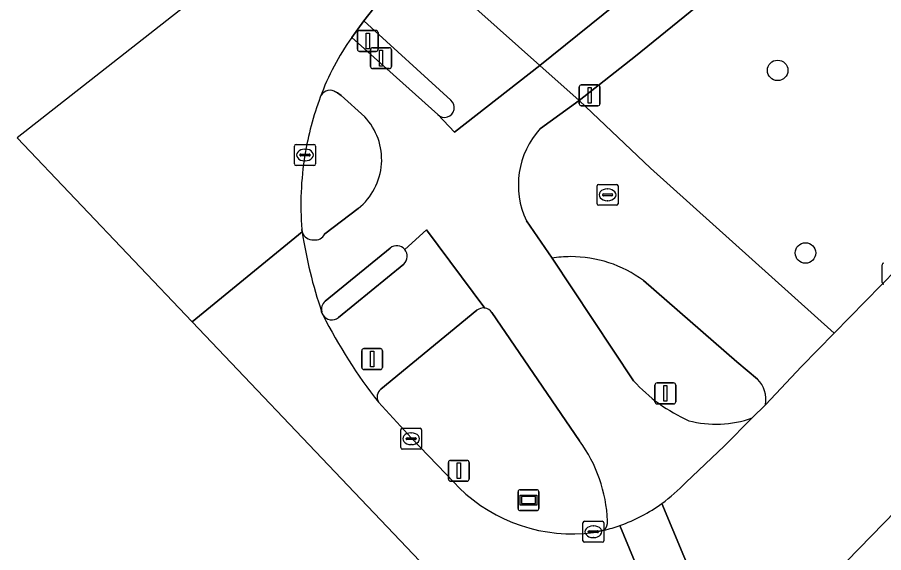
# Model space of a CAD drawing. Extents: x 162803 to 163818, y 381639 to 382475.
# Drawn here: x 162803.47 to 162844.86, y 382030.39 to 382055.96 of the extents above; entities that cross this region are included whole.
import ezdxf

# ---------------------------------------------------------------- set-up
doc = ezdxf.new("R2010")
doc.units = 0
for name, color, linetype in [('IMGEO_Berm_groen', 7, 'Continuous'), ('IMGEO_Boom', 7, 'Continuous'), ('IMGEO_Drukknoppaal', 7, 'Continuous'), ('IMGEO_Fietspad_open', 7, 'Continuous'), ('IMGEO_Groenvoorziening', 7, 'Continuous'), ('IMGEO_Haag', 7, 'Continuous'), ('IMGEO_Kolk', 7, 'Continuous'), ('IMGEO_Lichtmast', 7, 'Continuous'), ('IMGEO_Parkeervlak_open', 7, 'Continuous'), ('IMGEO_Rijbaan_lokaal_gesloten', 7, 'Continuous'), ('IMGEO_Rijbaan_regionaal_gesloten', 7, 'Continuous'), ('IMGEO_Rioolput', 7, 'Continuous'), ('IMGEO_Straatnaambord', 7, 'Continuous'), ('IMGEO_Verkeersbordpaal', 7, 'Continuous'), ('IMGEO_Verkeerseiland_open', 7, 'Continuous'), ('IMGEO_Verkeersregelinstallatiepaal', 7, 'Continuous'), ('IMGEO_Voetpad_open', 7, 'Continuous')]:
    doc.layers.add(name, color=color, linetype=linetype)

msp = doc.modelspace()

# ---------------------------------------------------------------- linework, layer by layer
at = {"layer": 'IMGEO_Berm_groen'}
for points in [[(162823.2, 382058.349), (162828.434, 382053.666), (162833.909, 382058.089), (162839.968, 382063.013)], [(162842.09, 382061.502), (162832.997, 382054.101), (162830.307, 382051.984), (162833.723, 382048.763), (162842.499, 382040.872), (162845.49, 382043.926), (162851.91, 382050.669), (162860.165, 382059.115)]]:
    msp.add_lwpolyline(points, dxfattribs=at)
at = {"layer": 'IMGEO_Boom'}
for centre in [(162839.794, 382053.429), (162841.123, 382044.707)]:
    msp.add_circle(centre, 0.489, dxfattribs=at)
at = {"layer": 'IMGEO_Drukknoppaal'}
for p, q in [((162820.352, 382053.613), (162820.352, 382054.413)), ((162820.352, 382054.413), (162820.352, 382053.613)), ((162820.452, 382054.513), (162821.242, 382054.513)), ((162821.242, 382054.513), (162820.452, 382054.513)), ((162821.342, 382054.413), (162821.342, 382053.613)), ((162821.342, 382053.613), (162821.342, 382054.413)), ((162821.242, 382053.513), (162820.452, 382053.513)), ((162820.452, 382053.513), (162821.242, 382053.513))]:
    msp.add_line(p, q, dxfattribs=at)
msp.add_lwpolyline([(162820.772, 382054.388), (162820.922, 382054.388), (162820.922, 382053.638), (162820.772, 382053.638), (162820.772, 382054.388)], dxfattribs=at)
for centre, start, end in [((162820.452, 382054.413), 90, 180), ((162820.452, 382054.413), 90, 180), ((162821.242, 382054.413), 0, 90), ((162821.242, 382054.413), 360, 90), ((162820.452, 382053.613), 180, 270), ((162820.452, 382053.613), 180, 270), ((162821.242, 382053.613), 270, 0), ((162821.242, 382053.613), 270, 0)]:
    msp.add_arc(centre, 0.1, start, end, dxfattribs=at)
at = {"layer": 'IMGEO_Fietspad_open'}
for points in [[(162839.968, 382063.013), (162833.909, 382058.089), (162828.434, 382053.666), (162830.307, 382051.984), (162832.997, 382054.101), (162842.09, 382061.502)], [(162828.458, 382050.647), (162830.307, 382051.984), (162828.434, 382053.666), (162824.359, 382050.477), (162823.558, 382051.315), (162819.447, 382054.998)], [(162818.607, 382052.443), (162818.774, 382052.36), (162818.945, 382052.229), (162820.069, 382051.216)], [(162819.76, 382046.836), (162818.158, 382045.617)], [(162832.907, 382038.597), (162829.017, 382044.46), (162827.791, 382046.246)], [(162821.983, 382044.877), (162823.023, 382045.813), (162825.807, 382042.075)], [(162818.175, 382042.398), (162821.287, 382044.939)], [(162826.137, 382041.866), (162830.332, 382035.729)], [(162835.403, 382033.742), (162837.253, 382035.497), (162838.578, 382036.825)]]:
    msp.add_lwpolyline(points, dxfattribs=at)
for centre, radius, start, end in [((162829.222, 382048.027), 12.006, 144.5073, 159.891), ((162818.421, 382051.971), 0.508, 68.4938, 158.7193), ((162817.886, 382049.169), 2.993, 308.7787, 43.1505), ((162831.391, 382047.951), 3.984, 137.4165, 205.3475), ((162817.582, 382045.85), 0.519, 194.8852, 275.8964), ((162838.73, 382048.977), 21.894, 188.5638, 198.8653), ((162817.7, 382045.838), 0.509, 262.6404, 334.1961), ((162821.604, 382044.556), 0.497, 40.2255, 129.5935), ((162818.488, 382042.02), 0.491, 129.5542, 194.3339), ((162825.739, 382041.602), 0.478, 33.5132, 81.792), ((162838.94, 382044.182), 8.221, 222.7929, 245.6032), ((162836.846, 382041.784), 5.253, 255.653, 289.2539), ((162824.671, 382031.6), 7.007, 2.5444, 36.1079), ((162829.556, 382039.255), 8.036, 305.872, 316.6849), ((162829.593, 382039.211), 7.979, 289.5522, 305.8445), ((162831.148, 382031.855), 0.526, 311.7184, 6.1382), ((162829.651, 382038.991), 7.752, 283.7802, 289.687)]:
    msp.add_arc(centre, radius, start, end, dxfattribs=at)
at = {"layer": 'IMGEO_Groenvoorziening'}
for points in [[(162829.017, 382044.46), (162832.907, 382038.597)], [(162838.833, 382038.683), (162837.844, 382039.513), (162833.379, 382043.387)], [(162825.431, 382041.969), (162820.84, 382038.199)], [(162830.332, 382035.729), (162826.137, 382041.866)], [(162820.728, 382037.58), (162822.31, 382035.86), (162824.338, 382033.741), (162824.581, 382033.492)], [(162838.578, 382036.825), (162839.208, 382037.457)], [(162830.992, 382031.355), (162831.498, 382031.462)]]:
    msp.add_lwpolyline(points, dxfattribs=at)
for centre, radius, start, end in [((162829.93, 382038.628), 5.903, 90.3245, 98.901), ((162829.925, 382038.746), 5.785, 53.3456, 90.2789), ((162825.738, 382041.599), 0.481, 81.7631, 129.7248), ((162825.739, 382041.602), 0.478, 33.5132, 81.792), ((162838.94, 382044.182), 8.221, 222.7929, 245.6032), ((162837.828, 382037.705), 1.402, 349.793, 44.2219), ((162821.131, 382037.827), 0.472, 127.9959, 211.4922), ((162836.846, 382041.784), 5.253, 255.653, 289.2539), ((162824.671, 382031.6), 7.007, 2.5444, 36.1079), ((162829.982, 382039.01), 7.721, 225.6142, 277.5159), ((162831.148, 382031.855), 0.526, 311.7184, 6.1382)]:
    msp.add_arc(centre, radius, start, end, dxfattribs=at)
at = {"layer": 'IMGEO_Haag'}
for points in [[(162829.017, 382044.46), (162832.907, 382038.597)], [(162838.833, 382038.683), (162837.844, 382039.513), (162833.379, 382043.387)], [(162825.431, 382041.969), (162820.84, 382038.199)], [(162830.332, 382035.729), (162826.137, 382041.866)], [(162820.728, 382037.58), (162822.31, 382035.86), (162824.338, 382033.741), (162824.581, 382033.492)], [(162838.578, 382036.825), (162839.208, 382037.457)], [(162830.992, 382031.355), (162831.498, 382031.462)]]:
    msp.add_lwpolyline(points, dxfattribs=at)
for centre, radius, start, end in [((162829.93, 382038.628), 5.903, 90.3245, 98.901), ((162829.925, 382038.746), 5.785, 53.3456, 90.2789), ((162825.738, 382041.599), 0.481, 81.7631, 129.7248), ((162825.739, 382041.602), 0.478, 33.5132, 81.792), ((162838.94, 382044.182), 8.221, 222.7929, 245.6032), ((162837.828, 382037.705), 1.402, 349.793, 44.2219), ((162821.131, 382037.827), 0.472, 127.9959, 211.4922), ((162836.846, 382041.784), 5.253, 255.653, 289.2539), ((162824.671, 382031.6), 7.007, 2.5444, 36.1079), ((162829.982, 382039.01), 7.721, 225.6142, 277.5159), ((162831.148, 382031.855), 0.526, 311.7184, 6.1382)]:
    msp.add_arc(centre, radius, start, end, dxfattribs=at)
at = {"layer": 'IMGEO_Kolk'}
for p, q in [((162816.715, 382048.961), (162816.715, 382049.813)), ((162816.79, 382049.887), (162817.642, 382049.887)), ((162817.203, 382049.667), (162817.228, 382049.667)), ((162817.716, 382049.813), (162817.716, 382048.961)), ((162816.974, 382049.381), (162816.974, 382049.393)), ((162817.412, 382049.344), (162817.014, 382049.344)), ((162817.017, 382049.43), (162817.415, 382049.43)), ((162817.458, 382049.393), (162817.458, 382049.381)), ((162817.642, 382048.887), (162816.79, 382048.887)), ((162817.226, 382049.107), (162817.201, 382049.107)), ((162844.784, 382043.293), (162844.784, 382044.145)), ((162821.862, 382036.334), (162822.714, 382036.334)), ((162821.787, 382035.408), (162821.787, 382036.26)), ((162822.275, 382036.114), (162822.3, 382036.114)), ((162822.788, 382036.26), (162822.788, 382035.408)), ((162822.046, 382035.828), (162822.046, 382035.84)), ((162822.484, 382035.791), (162822.086, 382035.791)), ((162822.089, 382035.877), (162822.487, 382035.877)), ((162822.298, 382035.554), (162822.273, 382035.554)), ((162822.53, 382035.84), (162822.53, 382035.828)), ((162822.714, 382035.334), (162821.862, 382035.334)), ((162830.49, 382030.964), (162830.49, 382031.816)), ((162830.565, 382031.89), (162831.417, 382031.89)), ((162831.491, 382031.816), (162831.491, 382030.964)), ((162830.749, 382031.384), (162830.749, 382031.396)), ((162830.792, 382031.433), (162831.19, 382031.433)), ((162830.978, 382031.67), (162831.003, 382031.67)), ((162831.233, 382031.396), (162831.233, 382031.384)), ((162831.187, 382031.347), (162830.789, 382031.347)), ((162831.001, 382031.11), (162830.976, 382031.11)), ((162831.417, 382030.89), (162830.565, 382030.89))]:
    msp.add_line(p, q, dxfattribs=at)
for points in [[(162816.715, 382048.961), (162816.715, 382049.813)], [(162816.79, 382049.887), (162817.642, 382049.887)], [(162817.716, 382049.813), (162817.716, 382048.961)], [(162817.642, 382048.887), (162816.79, 382048.887)], [(162844.784, 382043.293), (162844.784, 382044.145)], [(162821.862, 382036.334), (162822.714, 382036.334)], [(162821.787, 382035.408), (162821.787, 382036.26)], [(162822.788, 382036.26), (162822.788, 382035.408)], [(162822.714, 382035.334), (162821.862, 382035.334)], [(162830.49, 382030.964), (162830.49, 382031.816)], [(162830.565, 382031.89), (162831.417, 382031.89)], [(162831.491, 382031.816), (162831.491, 382030.964)], [(162831.417, 382030.89), (162830.565, 382030.89)]]:
    msp.add_lwpolyline(points, dxfattribs=at)
for centre, radius, start, end in [((162816.792, 382049.811), 0.0765, 91.552, 178.448), ((162816.792, 382049.811), 0.0765, 91.552, 178.448), ((162817.64, 382049.811), 0.0765, 1.552, 88.448), ((162817.64, 382049.811), 0.0765, 1.552, 88.448), ((162817.014, 382049.39), 0.0403, 85.8775, 175.7526), ((162817.011, 382049.38), 0.0366, 178.938, 274.7102), ((162817.415, 382049.387), 0.043, 264.8664, 352.4533), ((162817.419, 382049.392), 0.0386, 1.7309, 96.639), ((162816.792, 382048.963), 0.0765, 181.552, 268.448), ((162816.792, 382048.963), 0.0765, 181.552, 268.448), ((162817.64, 382048.963), 0.0765, 271.552, 358.448), ((162817.64, 382048.963), 0.0765, 271.552, 358.448), ((162844.861, 382044.143), 0.0765, 91.552, 178.448), ((162844.861, 382044.143), 0.0765, 91.552, 178.448), ((162844.861, 382043.295), 0.0765, 181.552, 268.448), ((162844.861, 382043.295), 0.0765, 181.552, 268.448), ((162821.864, 382036.258), 0.0765, 91.552, 178.448), ((162821.864, 382036.258), 0.0765, 91.552, 178.448), ((162822.712, 382036.258), 0.0765, 1.552, 88.448), ((162822.712, 382036.258), 0.0765, 1.552, 88.448), ((162822.086, 382035.837), 0.0403, 85.8775, 175.7526), ((162822.083, 382035.827), 0.0366, 178.938, 274.7102), ((162822.487, 382035.834), 0.043, 264.8664, 352.4533), ((162822.491, 382035.839), 0.0386, 1.7309, 96.639), ((162821.864, 382035.41), 0.0765, 181.552, 268.448), ((162821.864, 382035.41), 0.0765, 181.552, 268.448), ((162822.712, 382035.41), 0.0765, 271.552, 358.448), ((162822.712, 382035.41), 0.0765, 271.552, 358.448), ((162830.567, 382031.814), 0.0765, 91.552, 178.448), ((162830.567, 382031.814), 0.0765, 91.552, 178.448), ((162831.415, 382031.814), 0.0765, 1.552, 88.448), ((162831.415, 382031.814), 0.0765, 1.552, 88.448), ((162830.789, 382031.393), 0.0403, 85.8775, 175.7526), ((162830.786, 382031.383), 0.0366, 178.938, 274.7102), ((162831.19, 382031.39), 0.043, 264.8664, 352.4533), ((162831.194, 382031.395), 0.0386, 1.7309, 96.639), ((162830.567, 382030.966), 0.0765, 181.552, 268.448), ((162830.567, 382030.966), 0.0765, 181.552, 268.448), ((162831.415, 382030.966), 0.0765, 271.552, 358.448), ((162831.415, 382030.966), 0.0765, 271.552, 358.448)]:
    msp.add_arc(centre, radius, start, end, dxfattribs=at)
for centre, major_axis, ratio, start_param, end_param in [((162817.202, 382049.387), (-0.387, 0.002), 0.722429, 4.712389, 7.853982), ((162817.227, 382049.387), (-0.39, 0.002), 0.717154, 1.570796, 4.712389), ((162822.274, 382035.834), (-0.387, 0.002), 0.722429, 4.712389, 7.853982), ((162822.299, 382035.834), (-0.39, 0.002), 0.717154, 1.570796, 4.712389), ((162830.977, 382031.39), (-0.387, 0.002), 0.722429, 4.712389, 7.853982), ((162831.002, 382031.39), (-0.39, 0.002), 0.717154, 1.570796, 4.712389)]:
    msp.add_ellipse(centre, major_axis=major_axis, ratio=ratio, start_param=start_param, end_param=end_param, dxfattribs=at)
at = {"layer": 'IMGEO_Lichtmast'}
for p, q in [((162824.068, 382033.902), (162824.068, 382034.702)), ((162824.068, 382034.702), (162824.068, 382033.902)), ((162824.168, 382034.802), (162824.958, 382034.802)), ((162824.958, 382034.802), (162824.168, 382034.802)), ((162825.058, 382034.702), (162825.058, 382033.902)), ((162825.058, 382033.902), (162825.058, 382034.702)), ((162824.958, 382033.802), (162824.168, 382033.802)), ((162824.168, 382033.802), (162824.958, 382033.802))]:
    msp.add_line(p, q, dxfattribs=at)
msp.add_lwpolyline([(162824.488, 382034.677), (162824.638, 382034.677), (162824.638, 382033.927), (162824.488, 382033.927), (162824.488, 382034.677)], dxfattribs=at)
for centre, start, end in [((162824.168, 382034.702), 90, 180), ((162824.168, 382034.702), 90, 180), ((162824.958, 382034.702), 0, 90), ((162824.958, 382034.702), 360, 90), ((162824.168, 382033.902), 180, 270), ((162824.168, 382033.902), 180, 270), ((162824.958, 382033.902), 270, 0), ((162824.958, 382033.902), 270, 0)]:
    msp.add_arc(centre, 0.1, start, end, dxfattribs=at)
at = {"layer": 'IMGEO_Parkeervlak_open'}
msp.add_lwpolyline([(162843.844, 382029.893), (162844.86, 382029.871), (162845.233, 382029.969), (162845.577, 382030.15), (162852.661, 382037.495), (162851.304, 382038.405), (162842.516, 382029.384)], dxfattribs=at)
at = {"layer": 'IMGEO_Rijbaan_lokaal_gesloten'}
for points in [[(162901.496, 382101.566), (162899.437, 382099.408), (162897.408, 382097.47), (162892.398, 382092.286), (162885.738, 382085.353), (162880.038, 382079.529), (162875.028, 382074.484), (162867.469, 382066.672), (162863.695, 382062.767), (162861.909, 382060.919), (162860.165, 382059.115), (162851.91, 382050.669), (162845.49, 382043.926), (162842.499, 382040.872), (162840.941, 382039.281), (162839.208, 382037.457), (162838.578, 382036.825), (162837.253, 382035.497), (162835.403, 382033.742)], [(162841.015, 382027.817), (162842.254, 382029.116), (162842.516, 382029.384), (162851.304, 382038.405), (162851.517, 382038.623), (162858.156, 382045.535), (162863.261, 382050.801), (162876.36, 382064.246), (162887.329, 382075.655), (162896.559, 382085.045), (162901.469, 382090.121)], [(162817.08, 382045.717), (162811.833, 382041.415)], [(162818.075, 382041.747), (162818.012, 382041.898)], [(162811.833, 382041.415), (162819.581, 382033.271), (162837.67, 382014.257), (162884.441, 381972.816), (162884.761, 381973.175), (162885.252, 381973.726), (162865.128, 381991.442), (162848.757, 382005.325), (162842.115, 382011.816), (162839.461, 382015.662), (162836.599, 382021.189), (162832.263, 382031.692)], [(162824.581, 382033.492), (162824.338, 382033.741), (162822.31, 382035.86), (162820.728, 382037.58)], [(162839.6, 382019.977), (162834.265, 382032.743)], [(162834.265, 382032.743), (162839.6, 382019.977)], [(162831.498, 382031.462), (162830.992, 382031.355)], [(162832.263, 382031.692), (162836.599, 382021.189), (162839.461, 382015.662), (162842.115, 382011.816), (162848.757, 382005.325), (162865.128, 381991.442), (162885.252, 381973.726), (162886.447, 381974.992), (162884.844, 381976.265), (162883.172, 381977.758), (162880.928, 381979.809), (162867.904, 381991.327), (162858.059, 382000), (162849.453, 382007.581), (162847.206, 382009.546), (162844.712, 382011.727)]]:
    msp.add_lwpolyline(points, dxfattribs=at)
for centre, radius, start, end in [((162838.73, 382048.977), 21.894, 188.5638, 198.8653), ((162839.533, 382052.481), 23.993, 206.575, 218.3923), ((162829.982, 382039.01), 7.721, 225.6142, 277.5159), ((162829.556, 382039.255), 8.036, 305.872, 316.6849), ((162829.593, 382039.211), 7.979, 289.5522, 305.8445), ((162829.651, 382038.991), 7.752, 283.7802, 289.687)]:
    msp.add_arc(centre, radius, start, end, dxfattribs=at)
at = {"layer": 'IMGEO_Rijbaan_regionaal_gesloten'}
for points in [[(162819.447, 382054.998), (162820.032, 382055.799), (162820.507, 382056.404), (162821.217, 382057.178), (162823.176, 382058.987), (162820.468, 382061.148), (162818.948, 382062.362), (162803.474, 382050.201), (162811.833, 382041.415)], [(162811.833, 382041.415), (162817.08, 382045.717), (162817.064, 382045.828)]]:
    msp.add_lwpolyline(points, dxfattribs=at)
for centre, radius, start, end in [((162829.222, 382048.027), 12.006, 144.5073, 159.891), ((162831.851, 382046.978), 14.836, 159.5769, 170.6632), ((162831.865, 382046.994), 14.847, 170.7314, 184.5034)]:
    msp.add_arc(centre, radius, start, end, dxfattribs=at)
at = {"layer": 'IMGEO_Rioolput'}
for p, q in [((162831.246, 382047.985), (162832.098, 382047.985)), ((162831.171, 382047.059), (162831.171, 382047.911)), ((162831.473, 382047.528), (162831.871, 382047.528)), ((162831.659, 382047.765), (162831.684, 382047.765)), ((162832.172, 382047.911), (162832.172, 382047.059)), ((162831.43, 382047.479), (162831.43, 382047.491)), ((162831.868, 382047.442), (162831.47, 382047.442)), ((162831.682, 382047.205), (162831.657, 382047.205)), ((162831.914, 382047.491), (162831.914, 382047.479)), ((162832.098, 382046.985), (162831.246, 382046.985))]:
    msp.add_line(p, q, dxfattribs=at)
for points in [[(162831.246, 382047.985), (162832.098, 382047.985)], [(162831.171, 382047.059), (162831.171, 382047.911)], [(162832.172, 382047.911), (162832.172, 382047.059)], [(162832.098, 382046.985), (162831.246, 382046.985)]]:
    msp.add_lwpolyline(points, dxfattribs=at)
for centre, radius, start, end in [((162831.248, 382047.909), 0.0765, 91.552, 178.448), ((162831.248, 382047.909), 0.0765, 91.552, 178.448), ((162832.096, 382047.909), 0.0765, 1.552, 88.448), ((162832.096, 382047.909), 0.0765, 1.552, 88.448), ((162831.47, 382047.488), 0.0403, 85.8775, 175.7526), ((162831.875, 382047.49), 0.0386, 1.7309, 96.639), ((162831.467, 382047.478), 0.0366, 178.938, 274.7102), ((162831.871, 382047.485), 0.043, 264.8664, 352.4533), ((162831.248, 382047.061), 0.0765, 181.552, 268.448), ((162831.248, 382047.061), 0.0765, 181.552, 268.448), ((162832.096, 382047.061), 0.0765, 271.552, 358.448), ((162832.096, 382047.061), 0.0765, 271.552, 358.448)]:
    msp.add_arc(centre, radius, start, end, dxfattribs=at)
for centre, major_axis, ratio, start_param, end_param in [((162831.658, 382047.485), (-0.387, 0.002), 0.722429, 4.712389, 7.853982), ((162831.683, 382047.485), (-0.39, 0.002), 0.717154, 1.570796, 4.712389)]:
    msp.add_ellipse(centre, major_axis=major_axis, ratio=ratio, start_param=start_param, end_param=end_param, dxfattribs=at)
at = {"layer": 'IMGEO_Straatnaambord'}
for p, q in [((162827.395, 382032.5), (162827.395, 382033.3)), ((162827.395, 382033.3), (162827.395, 382032.5)), ((162827.495, 382033.4), (162828.285, 382033.4)), ((162828.285, 382033.4), (162827.495, 382033.4)), ((162828.385, 382033.3), (162828.385, 382032.5)), ((162828.385, 382032.5), (162828.385, 382033.3)), ((162828.285, 382032.4), (162827.495, 382032.4)), ((162827.495, 382032.4), (162828.285, 382032.4))]:
    msp.add_line(p, q, dxfattribs=at)
for points in [[(162827.496, 382033.132), (162828.284, 382033.132), (162828.284, 382032.668), (162827.496, 382032.668), (162827.496, 382033.132)], [(162827.561, 382033.067), (162827.561, 382032.733), (162828.219, 382032.733), (162828.219, 382033.067), (162827.561, 382033.067)]]:
    msp.add_lwpolyline(points, dxfattribs=at)
for centre, start, end in [((162827.495, 382033.3), 90, 180), ((162827.495, 382033.3), 90, 180), ((162828.285, 382033.3), 0, 90), ((162828.285, 382033.3), 360, 90), ((162827.495, 382032.5), 180, 270), ((162827.495, 382032.5), 180, 270), ((162828.285, 382032.5), 270, 0), ((162828.285, 382032.5), 270, 0)]:
    msp.add_arc(centre, 0.1, start, end, dxfattribs=at)
at = {"layer": 'IMGEO_Verkeersbordpaal'}
for p, q in [((162830.316, 382051.838), (162830.316, 382052.638)), ((162830.316, 382052.638), (162830.316, 382051.838)), ((162830.416, 382052.738), (162831.206, 382052.738)), ((162831.206, 382052.738), (162830.416, 382052.738)), ((162831.306, 382052.638), (162831.306, 382051.838)), ((162831.306, 382051.838), (162831.306, 382052.638)), ((162831.206, 382051.738), (162830.416, 382051.738)), ((162830.416, 382051.738), (162831.206, 382051.738)), ((162834.033, 382038.498), (162834.823, 382038.498)), ((162834.823, 382038.498), (162834.033, 382038.498)), ((162833.933, 382037.598), (162833.933, 382038.398)), ((162833.933, 382038.398), (162833.933, 382037.598)), ((162834.923, 382038.398), (162834.923, 382037.598)), ((162834.923, 382037.598), (162834.923, 382038.398)), ((162834.823, 382037.498), (162834.033, 382037.498)), ((162834.033, 382037.498), (162834.823, 382037.498))]:
    msp.add_line(p, q, dxfattribs=at)
for points in [[(162830.736, 382052.613), (162830.886, 382052.613), (162830.886, 382051.863), (162830.736, 382051.863), (162830.736, 382052.613)], [(162834.353, 382038.373), (162834.503, 382038.373), (162834.503, 382037.623), (162834.353, 382037.623), (162834.353, 382038.373)]]:
    msp.add_lwpolyline(points, dxfattribs=at)
for centre, start, end in [((162830.416, 382052.638), 90, 180), ((162830.416, 382052.638), 90, 180), ((162831.206, 382052.638), 0, 90), ((162831.206, 382052.638), 360, 90), ((162830.416, 382051.838), 180, 270), ((162830.416, 382051.838), 180, 270), ((162831.206, 382051.838), 270, 0), ((162831.206, 382051.838), 270, 0), ((162834.033, 382038.398), 90, 180), ((162834.033, 382038.398), 90, 180), ((162834.823, 382038.398), 0, 90), ((162834.823, 382038.398), 360, 90), ((162834.033, 382037.598), 180, 270), ((162834.033, 382037.598), 180, 270), ((162834.823, 382037.598), 270, 0), ((162834.823, 382037.598), 270, 0)]:
    msp.add_arc(centre, 0.1, start, end, dxfattribs=at)
at = {"layer": 'IMGEO_Verkeerseiland_open'}
for points in [[(162824.184, 382052.004), (162820.032, 382055.799), (162819.447, 382054.998), (162823.558, 382051.315)], [(162820.069, 382051.216), (162818.945, 382052.229), (162818.774, 382052.36), (162818.607, 382052.443)], [(162818.158, 382045.617), (162819.76, 382046.836)], [(162817.064, 382045.828), (162817.08, 382045.717)], [(162821.287, 382044.939), (162818.175, 382042.398)], [(162818.816, 382041.618), (162821.93, 382044.18)], [(162818.012, 382041.898), (162818.075, 382041.747)]]:
    msp.add_lwpolyline(points, dxfattribs=at)
for centre, radius, start, end in [((162818.421, 382051.971), 0.508, 68.4938, 158.7193), ((162831.851, 382046.978), 14.836, 159.5769, 170.6632), ((162823.884, 382051.648), 0.466, 225.602, 49.8838), ((162817.886, 382049.169), 2.993, 308.7787, 43.1505), ((162831.865, 382046.994), 14.847, 170.7314, 184.5034), ((162817.582, 382045.85), 0.519, 194.8852, 275.8964), ((162817.7, 382045.838), 0.509, 262.6404, 334.1961), ((162821.604, 382044.556), 0.497, 40.2255, 129.5935), ((162821.605, 382044.555), 0.496, 310.9, 40.4032), ((162818.488, 382042.02), 0.491, 129.5542, 194.3339), ((162818.502, 382042.005), 0.499, 211.206, 309.0428)]:
    msp.add_arc(centre, radius, start, end, dxfattribs=at)
at = {"layer": 'IMGEO_Verkeersregelinstallatiepaal'}
for p, q in [((162819.721, 382054.435), (162819.721, 382055.235)), ((162819.721, 382055.235), (162819.721, 382054.435)), ((162819.821, 382055.335), (162820.611, 382055.335)), ((162820.611, 382055.335), (162819.821, 382055.335)), ((162820.711, 382055.235), (162820.711, 382054.435)), ((162820.711, 382054.435), (162820.711, 382055.235)), ((162820.611, 382054.335), (162819.821, 382054.335)), ((162819.821, 382054.335), (162820.611, 382054.335)), ((162820.027, 382040.139), (162820.817, 382040.139)), ((162820.817, 382040.139), (162820.027, 382040.139)), ((162819.927, 382039.239), (162819.927, 382040.039)), ((162819.927, 382040.039), (162819.927, 382039.239)), ((162820.917, 382040.039), (162820.917, 382039.239)), ((162820.917, 382039.239), (162820.917, 382040.039)), ((162820.817, 382039.139), (162820.027, 382039.139)), ((162820.027, 382039.139), (162820.817, 382039.139))]:
    msp.add_line(p, q, dxfattribs=at)
for points in [[(162820.141, 382055.21), (162820.291, 382055.21), (162820.291, 382054.46), (162820.141, 382054.46), (162820.141, 382055.21)], [(162820.347, 382040.014), (162820.497, 382040.014), (162820.497, 382039.264), (162820.347, 382039.264), (162820.347, 382040.014)]]:
    msp.add_lwpolyline(points, dxfattribs=at)
for centre, start, end in [((162819.821, 382055.235), 90, 180), ((162819.821, 382055.235), 90, 180), ((162820.611, 382055.235), 0, 90), ((162820.611, 382055.235), 360, 90), ((162819.821, 382054.435), 180, 270), ((162819.821, 382054.435), 180, 270), ((162820.611, 382054.435), 270, 0), ((162820.611, 382054.435), 270, 0), ((162820.027, 382040.039), 90, 180), ((162820.027, 382040.039), 90, 180), ((162820.817, 382040.039), 0, 90), ((162820.817, 382040.039), 360, 90), ((162820.027, 382039.239), 180, 270), ((162820.027, 382039.239), 180, 270), ((162820.817, 382039.239), 270, 0), ((162820.817, 382039.239), 270, 0)]:
    msp.add_arc(centre, 0.1, start, end, dxfattribs=at)
at = {"layer": 'IMGEO_Voetpad_open'}
for points in [[(162823.176, 382058.987), (162821.217, 382057.178), (162820.507, 382056.404), (162820.032, 382055.799), (162824.184, 382052.004)], [(162823.558, 382051.315), (162824.359, 382050.477), (162828.434, 382053.666), (162823.2, 382058.349)], [(162833.723, 382048.763), (162830.307, 382051.984), (162828.458, 382050.647)], [(162839.208, 382037.457), (162840.941, 382039.281), (162842.499, 382040.872), (162833.723, 382048.763)], [(162827.791, 382046.246), (162829.017, 382044.46)], [(162825.807, 382042.075), (162823.023, 382045.813), (162821.983, 382044.877)], [(162821.93, 382044.18), (162818.816, 382041.618)], [(162833.379, 382043.387), (162837.844, 382039.513), (162838.833, 382038.683)], [(162820.84, 382038.199), (162825.431, 382041.969)]]:
    msp.add_lwpolyline(points, dxfattribs=at)
for centre, radius, start, end in [((162823.884, 382051.648), 0.466, 225.602, 49.8838), ((162831.391, 382047.951), 3.984, 137.4165, 205.3475), ((162821.605, 382044.555), 0.496, 310.9, 40.4032), ((162829.93, 382038.628), 5.903, 90.3245, 98.901), ((162829.925, 382038.746), 5.785, 53.3456, 90.2789), ((162818.502, 382042.005), 0.499, 211.206, 309.0428), ((162839.533, 382052.481), 23.993, 206.575, 218.3923), ((162825.738, 382041.599), 0.481, 81.7631, 129.7248), ((162837.828, 382037.705), 1.402, 349.793, 44.2219), ((162821.131, 382037.827), 0.472, 127.9959, 211.4922)]:
    msp.add_arc(centre, radius, start, end, dxfattribs=at)

doc.saveas('drawing.dxf')
